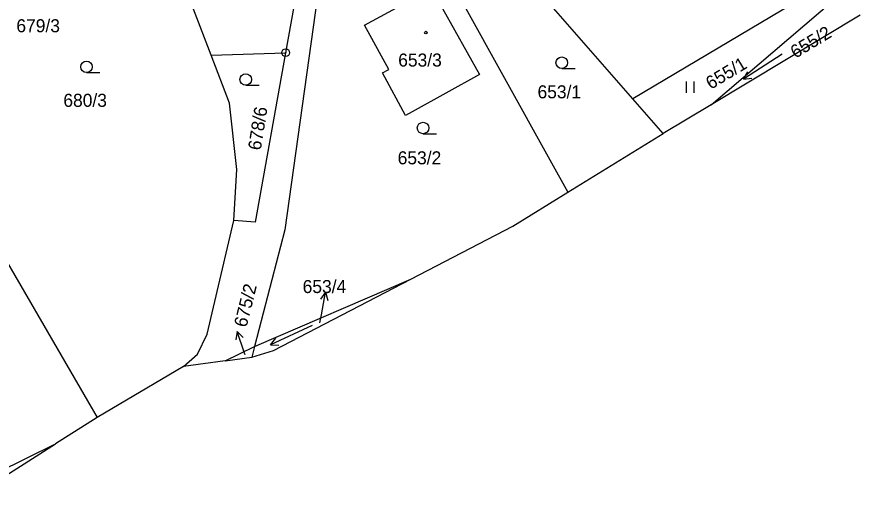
# Model space of a CAD drawing. Extents: x -562167 to -556918, y -1077891 to -1070763.
# Drawn here: x -558343.8 to -558233.8, y -1074042.4 to -1073978.7 of the extents above; entities that cross this region are included whole.
import ezdxf

# ---------------------------------------------------------------- set-up
doc = ezdxf.new("R2010")
doc.units = 0
for name, color, linetype in [('Hranice parcel', 7, 'Continuous'), ('Parcelní čísla', 7, 'Continuous'), ('Pop  PČ popisy', 7, 'Continuous'), ('Značky bodu BP', 7, 'Continuous'), ('Značky budov', 7, 'Continuous'), ('Značky kultur', 7, 'Continuous')]:
    doc.layers.add(name, color=color, linetype=linetype)

msp = doc.modelspace()

# ---------------------------------------------------------------- linework, layer by layer
at = {"layer": 'Hranice parcel'}
for p, q in [((-558263.41, -1073989.38), (-558278.22, -1073972.4)), ((-558235.37, -1073972.67), (-558263.41, -1073989.38)), ((-558253.19, -1073990.14), (-558234.87, -1073974.46)), ((-558233.75, -1073978.45), (-558253.19, -1073990.14)), ((-558318.45, -1073983.66), (-558308.72, -1073983.35)), ((-558259.46, -1073993.91), (-558263.41, -1073989.38)), ((-558253.19, -1073990.14), (-558259.46, -1073993.91)), ((-558350.88, -1074000.84), (-558333.33, -1074030.99)), ((-558312.78, -1074021.71), (-558292.37, -1074012.92)), ((-558316.6, -1074023.58), (-558312.78, -1074021.71)), ((-558312.78, -1074021.71), (-558313.14, -1074023.1)), ((-558316.6, -1074023.58), (-558313.14, -1074023.1)), ((-558316.6, -1074023.58), (-558322.06, -1074024.35)), ((-558322.06, -1074024.35), (-558333.33, -1074030.99)), ((-558333.33, -1074030.99), (-558338.76, -1074034.44)), ((-558352.33, -1074041.1), (-558338.76, -1074034.44)), ((-558351.32, -1074042.44), (-558338.76, -1074034.44))]:
    msp.add_line(p, q, dxfattribs=at)
for points in [[(-558311.25, -1073926.59), (-558309.63, -1073948.61), (-558307.63, -1073977.31), (-558308.72, -1073983.35)], [(-558318.45, -1073983.66), (-558323.04, -1073971.62), (-558324.95, -1073967.98), (-558341.99, -1073938.35), (-558353.33, -1073949.15), (-558356.6, -1073946.5), (-558357.65, -1073945.06), (-558358.23, -1073944.24)], [(-558303.45, -1073967.84), (-558308.83, -1074006.47), (-558312.78, -1074021.71)], [(-558288.25, -1073977.57), (-558283.44, -1073986.18), (-558292.2, -1073991.06), (-558293.07, -1073991.54), (-558296.09, -1073985.97), (-558295.24, -1073985.53), (-558298.42, -1073979.76), (-558291.14, -1073975.75)], [(-558285.87, -1073976.34), (-558274.26, -1073997.35), (-558271.91, -1074001.58)], [(-558308.72, -1073983.35), (-558312.71, -1074005.49), (-558315.48, -1074005.27)], [(-558315.48, -1074005.27), (-558315.11, -1073998.6), (-558316.05, -1073989.96), (-558318.45, -1073983.66)], [(-558271.91, -1074001.58), (-558261.17, -1073994.94), (-558259.46, -1073993.91)], [(-558292.37, -1074012.92), (-558279.07, -1074006), (-558271.91, -1074001.58)], [(-558322.06, -1074024.35), (-558320.23, -1074022.72), (-558318.96, -1074020.11), (-558315.48, -1074005.27)], [(-558313.14, -1074023.1), (-558310.32, -1074022.26), (-558292.37, -1074012.92)]]:
    msp.add_lwpolyline(points, dxfattribs=at)
at = {"layer": 'Pop  PČ popisy'}
for p, q in [((-558303.52, -1074014.62), (-558304.19, -1074015.52)), ((-558304.04, -1074017.58), (-558303.52, -1074014.62)), ((-558303.52, -1074014.62), (-558303.2, -1074015.7)), ((-558304.24, -1074018.63), (-558304.04, -1074017.58)), ((-558315.06, -1074019.76), (-558315.2, -1074020.87)), ((-558314.08, -1074022.6), (-558315.06, -1074019.76)), ((-558315.06, -1074019.76), (-558314.26, -1074020.55)), ((-558314, -1074022.82), (-558314.08, -1074022.6))]:
    msp.add_line(p, q, dxfattribs=at)
at = {"layer": 'Značky bodu BP'}
for radius in [0.5, 0.0303]:
    msp.add_circle((-558308.72, -1073983.35), radius, dxfattribs=at)
at = {"layer": 'Značky budov'}
msp.add_circle((-558290.41, -1073980.73), 0.175, dxfattribs=at)
at = {"layer": 'Značky kultur'}
for p, q in [((-558243.93, -1073983.53), (-558248.96, -1073986.8)), ((-558272.69, -1073985.41), (-558270.94, -1073985.41)), ((-558334.7, -1073985.94), (-558332.95, -1073985.94)), ((-558248.96, -1073986.8), (-558248.42, -1073985.84)), ((-558248.96, -1073986.8), (-558247.87, -1073986.68)), ((-558313.93, -1073987.61), (-558312.18, -1073987.61)), ((-558256.41, -1073988.6), (-558256.41, -1073987.1)), ((-558255.41, -1073988.6), (-558255.41, -1073987.1)), ((-558290.79, -1073993.93), (-558289.04, -1073993.93)), ((-558305.26, -1074018.97), (-558310.7, -1074021.51)), ((-558310.7, -1074021.51), (-558310.02, -1074020.64)), ((-558310.7, -1074021.51), (-558309.6, -1074021.55))]:
    msp.add_line(p, q, dxfattribs=at)
for centre in [(-558334.7, -1073985.19), (-558272.69, -1073984.66), (-558313.93, -1073986.86), (-558290.79, -1073993.18)]:
    msp.add_circle(centre, 0.75, dxfattribs=at)

# ---------------------------------------------------------------- texts
at = {"layer": 'Parcelní čísla'}
for s, p in [('679/3', (-558343.86, -1073980.68)), ('653/3', (-558294.03, -1073985.16)), ('653/1', (-558275.85, -1073989.31)), ('680/3', (-558337.73, -1073990.42)), ('653/2', (-558294.1, -1073997.93)), ('653/4', (-558306.5, -1074014.74))]:
    msp.add_text(s, height=1.7, dxfattribs=at).set_placement(p)
for s, rotation, p in [('655/2', 31, (-558242.2, -1073984.15)), ('655/1', 31, (-558253.24, -1073988.21)), ('678/6', 81, (-558311.97, -1073996.17)), ('675/2', 76, (-558313.84, -1074019.31))]:
    msp.add_text(s, height=1.7, rotation=rotation, dxfattribs=at).set_placement(p)

doc.saveas('drawing.dxf')
